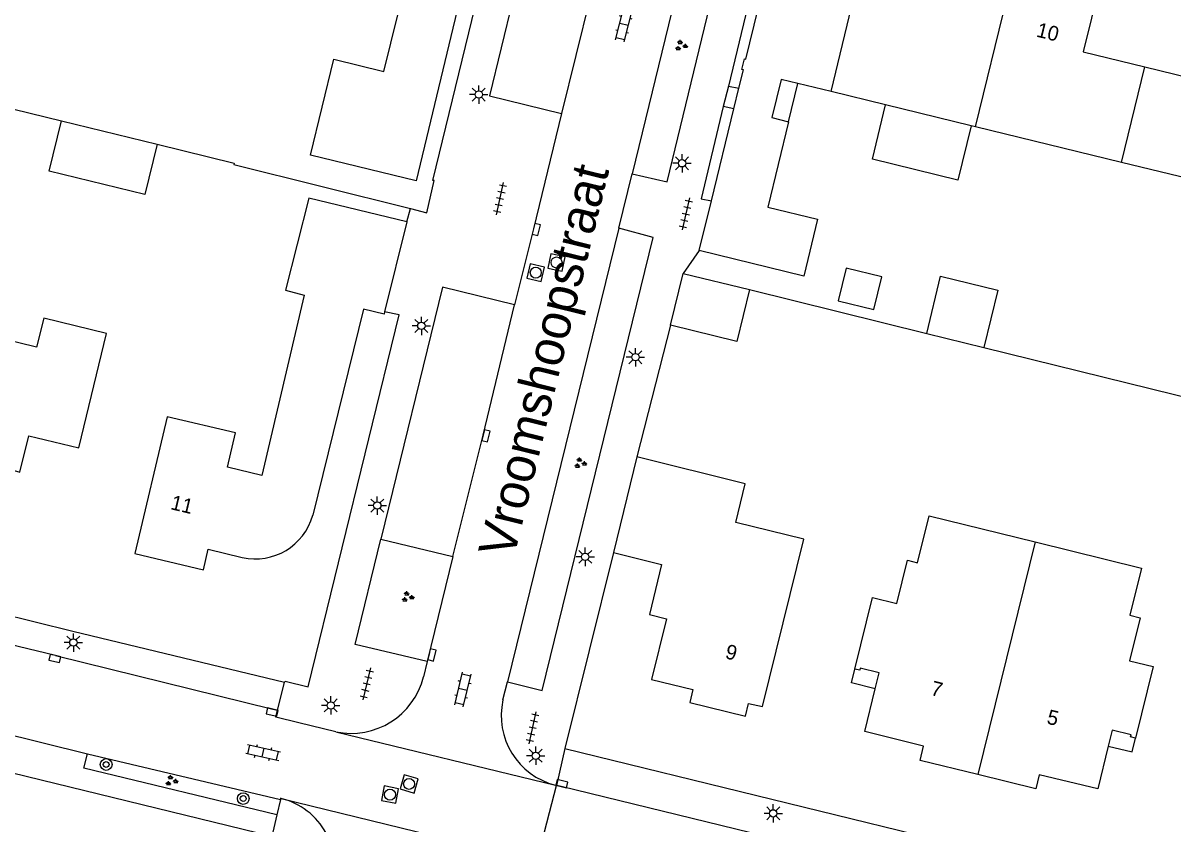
# Model space of a CAD drawing. Extents: x 125000 to 129004, y 397500 to 399008.
# Drawn here: x 126718 to 126796.3, y 398184 to 398238.6 of the extents above; entities that cross this region are included whole.
import ezdxf

# ---------------------------------------------------------------- set-up
doc = ezdxf.new("R2010")
doc.units = 0
for name, color, linetype in [('gg-afsc-erfafscheiding', 7, 'Continuous'), ('gg-afsc-hekwerk', 7, 'Continuous'), ('gg-anno-huisnummerreeks BGT', 7, 'Continuous'), ('gg-anno-openbare ruimte label', 7, 'Continuous'), ('gg-bbg-bijgebouw', 7, 'Continuous'), ('gg-bbg-gedigitaliseerde bijgebouw', 7, 'Continuous'), ('gg-bbg-hoofdgebouw', 7, 'Continuous'), ('gg-bbg-luifel en loopbrug', 7, 'Continuous'), ('gg-bbg-onder overbouw', 7, 'Continuous'), ('gg-bbg-pand overbouw', 7, 'Continuous'), ('gg-bbg-tussenscheiding', 7, 'Continuous'), ('gg-knt-verharding', 7, 'Continuous'), ('gg-knt-verharding nz', 7, 'Continuous'), ('gt-grn-vlakafsluiter', 7, 'Continuous'), ('gt-grn-weggrens', 7, 'Continuous'), ('gt-symb-boom', 7, 'Continuous'), ('gt-symb-groenvak', 7, 'Continuous'), ('gt-symb-klinker verharding', 7, 'Continuous'), ('gt-symb-kolk', 7, 'Continuous'), ('gt-symb-lichtmast', 7, 'Continuous'), ('gt-symb-rioolschacht', 7, 'Continuous'), ('gt-symb-tegel verharding', 7, 'Continuous')]:
    doc.layers.add(name, color=color, linetype=linetype)

# ---------------------------------------------------------------- blocks, each defined once
blk = doc.blocks.new('gt0-GRVAK')
at = {"layer": 'gt-symb-groenvak'}
for p, q in [((-0.11, 0.189), (-0.228, 0.24)), ((-0.182, 0.153), (0.088, 0.153)), ((-0.091, 0.211), (-0.156, 0.322)), ((-0.047, 0.214), (-0.047, 0.393)), ((-0.004, 0.211), (0.061, 0.322)), ((0.015, 0.189), (0.133, 0.24)), ((0.262, -0.052), (0.197, 0.059)), ((0.305, -0.049), (0.305, 0.13)), ((0.349, -0.052), (0.414, 0.059)), ((-0.245, -0.228), (-0.363, -0.177)), ((-0.318, -0.264), (-0.047, -0.264)), ((-0.226, -0.206), (-0.291, -0.095)), ((-0.183, -0.203), (-0.183, -0.024)), ((-0.139, -0.206), (-0.074, -0.095)), ((-0.12, -0.228), (-0.002, -0.177)), ((0.243, -0.074), (0.125, -0.023)), ((0.17, -0.11), (0.441, -0.11)), ((0.368, -0.074), (0.486, -0.023))]:
    blk.add_line(p, q, dxfattribs=at)
blk = doc.blocks.new('gt0-KL1')
at = {"layer": 'gt-symb-klinker verharding'}
for p, q in [((-1.15, 0.3), (1.15, 0.3)), ((-1, -0.3), (-1, 0.3)), ((-0.5, 0.3), (-0.5, 0.45)), ((0, -0.3), (0, 0.3)), ((0.5, 0.3), (0.5, 0.45)), ((1, -0.3), (1, 0.3)), ((-1.15, -0.3), (1.15, -0.3)), ((-0.5, -0.45), (-0.5, -0.3)), ((0.5, -0.45), (0.5, -0.3))]:
    blk.add_line(p, q, dxfattribs=at)
blk = doc.blocks.new('gt0-RS')
at = {"layer": 'gt-symb-rioolschacht'}
blk.add_lwpolyline([(-0.5, -0.5), (0.5, -0.5), (0.5, 0.5), (-0.5, 0.5)], close=True, dxfattribs=at)
blk.add_circle((0, 0), 0.375, dxfattribs=at)
blk = doc.blocks.new('gt0-KOLK')
at = {"layer": 'gt-symb-kolk'}
blk.add_lwpolyline([(0, 0), (0.375, 0), (0.375, 0.4), (-0.375, 0.4), (-0.375, 0), (0, 0)], dxfattribs=at)
blk = doc.blocks.new('gt0-TEG1')
at = {"layer": 'gt-symb-tegel verharding'}
for p, q in [((-1.125, 0), (1.125, 0)), ((-0.9, -0.25), (-0.9, 0.25)), ((-0.45, -0.25), (-0.45, 0.25)), ((0, -0.25), (0, 0.25)), ((0.45, -0.25), (0.45, 0.25)), ((0.9, -0.25), (0.9, 0.25))]:
    blk.add_line(p, q, dxfattribs=at)
blk = doc.blocks.new('gt0-LMAST')
at = {"layer": 'gt-symb-lichtmast'}
for p, q in [((-0.182, 0.173), (-0.447, 0.438)), ((-0.005, 0.246), (-0.005, 0.621)), ((0.172, 0.173), (0.437, 0.438)), ((-0.255, -0.004), (-0.63, -0.004)), ((-0.182, -0.181), (-0.447, -0.446)), ((-0.005, -0.254), (-0.005, -0.629)), ((0.437, -0.446), (0.172, -0.181)), ((0.245, -0.004), (0.62, -0.004))]:
    blk.add_line(p, q, dxfattribs=at)
blk.add_circle((-0.005, -0.004), 0.25, dxfattribs=at)
blk = doc.blocks.new('gt0-BOOM')
at = {"layer": 'gt-symb-boom'}
for radius in [0.4, 0.2]:
    blk.add_circle((0, 0), radius, dxfattribs=at)

msp = doc.modelspace()

# ---------------------------------------------------------------- linework, layer by layer
at = {"layer": 'gg-afsc-erfafscheiding'}
for p, q in [((126714.169, 398233.484), (126720.596, 398231.909)), ((126745.483, 398225.643), (126745.985, 398227.841)), ((126744.363, 398225.923), (126745.483, 398225.643))]:
    msp.add_line(p, q, dxfattribs=at)
msp.add_lwpolyline([(126727.103, 398230.313), (126732.349, 398229.027), (126732.333, 398228.929), (126744.363, 398225.923)], dxfattribs=at)
at = {"layer": 'gg-afsc-hekwerk'}
for p, q in [((126767.462, 398220.411), (126779.55, 398217.431)), ((126762.09, 398217.984), (126759.795, 398209.009)), ((126783.433, 398216.473), (126802.944, 398211.663)), ((126758.208, 398202.514), (126754.896, 398189.159))]:
    msp.add_line(p, q, dxfattribs=at)
at = {"layer": 'gg-bbg-bijgebouw'}
for p, q in [((126762.09, 398217.984), (126762.955, 398221.515)), ((126762.955, 398221.515), (126767.462, 398220.411))]:
    msp.add_line(p, q, dxfattribs=at)
msp.add_lwpolyline([(126767.462, 398220.411), (126766.6, 398216.882), (126762.09, 398217.984)], dxfattribs=at)
at = {"layer": 'gg-bbg-gedigitaliseerde bijgebouw'}
msp.add_lwpolyline([(126775.953, 398219.052), (126776.498, 398221.286), (126774.069, 398221.878), (126773.524, 398219.644), (126775.953, 398219.052)], dxfattribs=at)
at = {"layer": 'gg-bbg-hoofdgebouw'}
for p, q in [((126773.026, 398233.894), (126770.769, 398234.444)), ((126766.408, 398232.731), (126766.751, 398234.134)), ((126776.747, 398232.987), (126773.026, 398233.894)), ((126764.874, 398226.45), (126766.408, 398232.731)), ((126782.577, 398231.566), (126776.747, 398232.987)), ((126782.868, 398231.495), (126782.577, 398231.566)), ((126792.822, 398229.069), (126782.868, 398231.495)), ((126802.75, 398226.649), (126792.822, 398229.069)), ((126764.049, 398223.074), (126764.874, 398226.45)), ((126744.122, 398225.026), (126742.61, 398218.903)), ((126759.795, 398209.009), (126758.208, 398202.514))]:
    msp.add_line(p, q, dxfattribs=at)
for points in [[(126750.456, 398251.016), (126749.034, 398245.201), (126748.937, 398245.225), (126744.757, 398227.814), (126737.553, 398229.56), (126739.159, 398236.093), (126742.566, 398235.256), (126744.019, 398241.17)], [(126766.751, 398234.134), (126767.054, 398235.374), (126766.956, 398235.397), (126767.131, 398236.128), (126767.228, 398236.105), (126769.766, 398246.502)], [(126785.58, 398242.623), (126791.341, 398241.212), (126790.218, 398236.594), (126794.408, 398235.576)], [(126794.408, 398235.576), (126798.598, 398234.557), (126799.461, 398238.105), (126799.364, 398238.128), (126799.64, 398239.304), (126800.38, 398239.121), (126800.356, 398239.023), (126802.374, 398238.527), (126802.517, 398239.109), (126805.447, 398238.389), (126805.304, 398237.807), (126805.46, 398237.769)], [(126770.133, 398231.841), (126768.714, 398226.032), (126772.114, 398225.201), (126771.17, 398221.335), (126764.049, 398223.074)], [(126744.122, 398225.026), (126737.436, 398226.642), (126735.868, 398220.368), (126737.134, 398220.036), (126734.235, 398207.758), (126731.898, 398208.31), (126732.45, 398210.647), (126727.795, 398211.746), (126725.595, 398202.426), (126730.259, 398201.325), (126730.589, 398202.721), (126732.907, 398202.174)], [(126742.61, 398218.903), (126742.57, 398218.74), (126741.162, 398219.087), (126737.713, 398205.053)], [(126709.736, 398205.242), (126713.559, 398204.309), (126713.82, 398205.378), (126716.398, 398204.752), (126717.199, 398208.135), (126717.759, 398207.981), (126718.359, 398210.456), (126721.78, 398209.626), (126723.67, 398217.416), (126719.388, 398218.467), (126718.902, 398216.486), (126712.859, 398217.969)], [(126758.208, 398202.514), (126761.479, 398201.698), (126760.655, 398198.273), (126761.822, 398197.992), (126760.802, 398193.858), (126763.617, 398193.163), (126763.402, 398192.289), (126767.19, 398191.351), (126767.406, 398192.224), (126768.351, 398192.011), (126771.164, 398203.401), (126766.536, 398204.544), (126767.188, 398207.183), (126759.795, 398209.009)], [(126774.65, 398194.567), (126775.854, 398199.441), (126777.504, 398199.033), (126778.231, 398201.975), (126778.92, 398201.805), (126779.711, 398205.009), (126786.945, 398203.223)], [(126786.945, 398203.223), (126794.178, 398201.437), (126793.387, 398198.233), (126794.086, 398198.06), (126793.364, 398195.137), (126794.986, 398194.737), (126793.782, 398189.863)], [(126783.038, 398187.377), (126779.1, 398188.346), (126779.339, 398189.317), (126775.322, 398190.303), (126776.04, 398193.228)], [(126791.914, 398189.317), (126791.2, 398186.406), (126787.216, 398187.37), (126786.975, 398186.409), (126783.038, 398187.377)]]:
    msp.add_lwpolyline(points, dxfattribs=at)
msp.add_arc((126733.816, 398206.108), 4.038, 256.99375, 344.85308, dxfattribs=at)
at = {"layer": 'gg-bbg-luifel en loopbrug'}
for p, q in [((126720.596, 398231.909), (126727.103, 398230.313)), ((126779.55, 398217.431), (126783.433, 398216.473))]:
    msp.add_line(p, q, dxfattribs=at)
for points in [[(126782.577, 398231.566), (126781.677, 398227.874), (126775.847, 398229.295), (126776.747, 398232.987)], [(126727.103, 398230.313), (126726.263, 398226.885), (126719.755, 398228.48), (126720.596, 398231.909)], [(126779.55, 398217.431), (126780.497, 398221.319), (126784.383, 398220.372), (126783.433, 398216.473)]]:
    msp.add_lwpolyline(points, dxfattribs=at)
at = {"layer": 'gg-bbg-onder overbouw'}
for points in [[(126770.769, 398234.444), (126769.622, 398234.724), (126768.986, 398232.121), (126770.133, 398231.841)], [(126776.04, 398193.228), (126776.305, 398194.305), (126775.023, 398194.619), (126774.99, 398194.483), (126774.65, 398194.567)], [(126793.782, 398189.863), (126793.441, 398189.956), (126793.478, 398190.091), (126792.181, 398190.405), (126791.914, 398189.317)]]:
    msp.add_lwpolyline(points, dxfattribs=at)
at = {"layer": 'gg-bbg-pand overbouw'}
msp.add_line((126770.133, 398231.841), (126770.769, 398234.444), dxfattribs=at)
for points in [[(126776.04, 398193.228), (126774.416, 398193.618), (126774.65, 398194.567)], [(126791.914, 398189.317), (126793.549, 398188.921), (126793.782, 398189.863)]]:
    msp.add_lwpolyline(points, dxfattribs=at)
at = {"layer": 'gg-bbg-tussenscheiding'}
for p, q in [((126782.868, 398231.495), (126785.58, 398242.623)), ((126773.026, 398233.894), (126774.621, 398240.442)), ((126792.822, 398229.069), (126794.408, 398235.576)), ((126786.945, 398203.223), (126783.038, 398187.377))]:
    msp.add_line(p, q, dxfattribs=at)
at = {"layer": 'gg-knt-verharding'}
for p, q in [((126764.607, 398249.335), (126759.476, 398228.292)), ((126769.385, 398248.185), (126766.031, 398234.26)), ((126766.031, 398234.26), (126766.751, 398234.134)), ((126766.408, 398232.731), (126765.686, 398232.873)), ((126758.56, 398224.592), (126759.476, 398228.292)), ((126744.122, 398225.026), (126744.363, 398225.923)), ((126758.56, 398224.592), (126750.986, 398193.703)), ((126721.36, 398197.125), (126639.719, 398217.178)), ((126742.348, 398203.415), (126747.258, 398202.233)), ((126747.258, 398202.233), (126745.512, 398195.075)), ((126735.794, 398193.641), (126721.36, 398197.125)), ((126745.512, 398195.075), (126745.27, 398194.036)), ((126735.316, 398191.765), (126735.794, 398193.641)), ((126750.676, 398192.464), (126750.986, 398193.703)), ((126739.285, 398190.291), (126736.771, 398190.902)), ((126754.896, 398189.159), (126754.311, 398186.646)), ((126754.896, 398189.159), (126820.023, 398173.236)), ((126722.368, 398188.803), (126735.505, 398185.69)), ((126734.921, 398183.171), (126715.204, 398187.982)), ((126754.252, 398186.66), (126754.311, 398186.646)), ((126735.505, 398185.69), (126735.256, 398184.64))]:
    msp.add_line(p, q, dxfattribs=at)
for points in [[(126745.985, 398227.841), (126745.888, 398227.847), (126751.895, 398252.447)], [(126759.476, 398228.292), (126761.852, 398227.741), (126766.956, 398248.755)], [(126752.137, 398243.438), (126749.75, 398233.6), (126754.671, 398232.41)], [(126765.686, 398232.873), (126764.174, 398226.593), (126764.874, 398226.45)], [(126754.671, 398232.41), (126752.758, 398224.558), (126751.468, 398219.362)], [(126750.986, 398193.703), (126753.34, 398193.103), (126760.912, 398223.947), (126758.56, 398224.592)], [(126751.468, 398219.362), (126746.558, 398220.581), (126742.348, 398203.415)], [(126735.794, 398193.641), (126735.835, 398193.752), (126737.401, 398193.353), (126743.607, 398218.702), (126742.61, 398218.903)], [(126745.512, 398195.075), (126740.602, 398196.232), (126742.348, 398203.415)], [(126736.771, 398190.902), (126735.198, 398191.284), (126735.316, 398191.765)], [(126735.256, 398184.64), (126722.118, 398187.809), (126722.368, 398188.803)], [(126735.554, 398185.756), (126735.523, 398185.764), (126735.505, 398185.69)]]:
    msp.add_lwpolyline(points, dxfattribs=at)
for centre, radius, start, end in [((126740.325, 398195.283), 5.099, 258.22667, 345.84431), ((126755.431, 398191.39), 4.875, 167.27425, 256.00242), ((126734.396, 398181.075), 4.822, 341.29349, 76.11033)]:
    msp.add_arc(centre, radius, start, end, dxfattribs=at)
at = {"layer": 'gg-knt-verharding nz'}
for p, q in [((126757.075, 398242.239), (126754.671, 398232.41)), ((126708.99, 398192.104), (126722.368, 398188.803)), ((126754.639, 398186.562), (126754.311, 398186.646)), ((126735.256, 398184.64), (126734.921, 398183.171))]:
    msp.add_line(p, q, dxfattribs=at)
for points in [[(126747.258, 398202.233), (126749.326, 398210.493), (126751.468, 398219.362)], [(126720.18, 398195.478), (126704.239, 398199.317), (126688.27, 398203.269), (126672.162, 398207.209), (126656.597, 398210.909), (126644.22, 398214.096), (126639.276, 398215.328)], [(126720.18, 398195.478), (126734.994, 398191.825), (126735.316, 398191.765)], [(126841.498, 398165.306), (126841.129, 398165.42), (126813.022, 398172.307), (126754.639, 398186.562)]]:
    msp.add_lwpolyline(points, dxfattribs=at)
at = {"layer": 'gt-grn-vlakafsluiter'}
msp.add_line((126764.049, 398223.074), (126762.955, 398221.515), dxfattribs=at)
at = {"layer": 'gt-grn-weggrens'}
for p, q in [((126766.031, 398234.26), (126765.686, 398232.873)), ((126739.285, 398190.291), (126754.252, 398186.66)), ((126752.992, 398181.523), (126754.311, 398186.646)), ((126735.554, 398185.756), (126750.496, 398182.112))]:
    msp.add_line(p, q, dxfattribs=at)

# ---------------------------------------------------------------- block references
at = {"layer": 'gt-symb-boom'}
for p in [(126723.638, 398188.066), (126732.976, 398185.744)]:
    msp.add_blockref('gt0-BOOM', p, dxfattribs=at)
at = {"layer": 'gt-symb-groenvak'}
for p in [(126762.796, 398237.023), (126755.933, 398208.585), (126744.165, 398199.476), (126728.071, 398186.956)]:
    msp.add_blockref('gt0-GRVAK', p, dxfattribs=at)
at = {"layer": 'gt-symb-klinker verharding'}
for p, rotation in [((126758.92, 398238.462), 75.75525752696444), ((126747.946, 398193.172), 76.70041567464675), ((126734.338, 398188.88), -12.354826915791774)]:
    msp.add_blockref('gt0-KL1', p, dxfattribs=dict(at, rotation=rotation))
at = {"layer": 'gt-symb-kolk'}
for p, rotation in [((126752.758, 398224.558), -103.70288996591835), ((126749.326, 398210.493), -104.06403671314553), ((126745.635, 398195.572), -103.70288996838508), ((126720.18, 398195.478), 166.5889281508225), ((126734.994, 398191.825), 166.17220496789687), ((126754.639, 398186.562), -13.702889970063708)]:
    msp.add_blockref('gt0-KOLK', p, dxfattribs=dict(at, rotation=rotation))
at = {"layer": 'gt-symb-lichtmast'}
for p in [(126749.031, 398233.7), (126762.883, 398229.015), (126745.118, 398217.943), (126759.707, 398215.809), (126742.117, 398205.706), (126756.286, 398202.213), (126721.408, 398196.376), (126738.948, 398192.089), (126752.912, 398188.666), (126769.092, 398184.741)]:
    msp.add_blockref('gt0-LMAST', p, dxfattribs=at)
at = {"layer": 'gt-symb-rioolschacht'}
for p, rotation in [((126754.325, 398222.255), 77.35314650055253), ((126752.911, 398221.566), 76.88085536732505), ((126744.279, 398186.743), 163.73979529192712), ((126742.974, 398186.015), 78.99333582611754)]:
    msp.add_blockref('gt0-RS', p, dxfattribs=dict(at, rotation=rotation))
at = {"layer": 'gt-symb-tegel verharding'}
for p, rotation in [((126750.475, 398226.6), 77.40904938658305), ((126763.135, 398225.567), -103.17492660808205), ((126741.393, 398193.564), -103.64723833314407), ((126752.693, 398190.562), 77.70114482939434)]:
    msp.add_blockref('gt0-TEG1', p, dxfattribs=dict(at, rotation=rotation))

# ---------------------------------------------------------------- texts
at = {"layer": 'gg-anno-huisnummerreeks BGT'}
for s, rotation, p in [('10', 346.2, (126786.965, 398237.65)), ('11', 346.7, (126727.975, 398205.461)), ('9', 346.1, (126765.76, 398195.311)), ('7', 346.1, (126779.76, 398192.814)), ('5', 346.4, (126787.673, 398190.86))]:
    msp.add_text(s, height=1, rotation=rotation, dxfattribs=at).set_placement(p)
at = {"layer": 'gg-anno-openbare ruimte label'}
msp.add_text('Vroomshoopstraat', height=2.5, rotation=76.2, dxfattribs=at).set_placement((126751.398, 398202.019))

doc.saveas('drawing.dxf')
